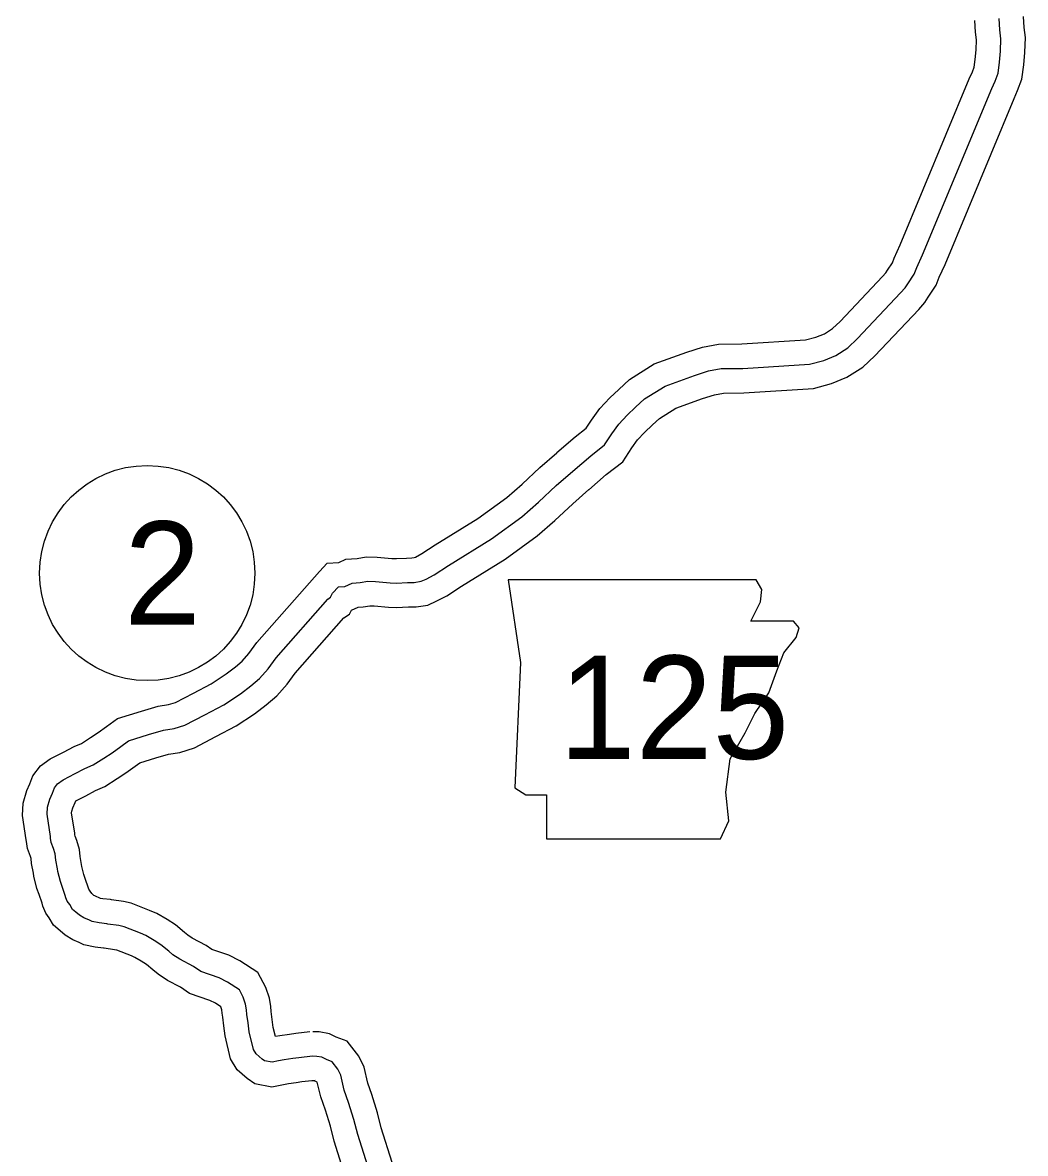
# Model space of a CAD drawing. Extents: x -83719 to 153526, y -11835 to 11446.
# Drawn here: x 13460.7 to 13665.7, y 777.5 to 1008.7 of the extents above; entities that cross this region are included whole.
import ezdxf

# ---------------------------------------------------------------- set-up
doc = ezdxf.new("R2010")
doc.units = 0
for name, color, linetype in [('Level 11', 7, 'Continuous'), ('Level 21', 7, 'Continuous'), ('Level 27', 7, 'Continuous'), ('Level 59', 7, 'Continuous')]:
    doc.layers.add(name, color=color, linetype=linetype)

msp = doc.modelspace()

# ---------------------------------------------------------------- linework, layer by layer
at = {"layer": 'Level 11'}
for points in [[(13569.9, 920.79), (13573.66, 924.02), (13575.9, 925.78), (13576.98, 927.44), (13578.68, 929.78), (13580.72, 931.96), (13582.56, 933.73), (13584.73, 935.75), (13589.81, 938.93), (13596.43, 941.3), (13599.65, 942.35), (13602.95, 942.97), (13607.73, 943.02), (13620.75, 943.85), (13622.86, 944.4), (13624.59, 945.11), (13626.26, 946.17), (13627.78, 947.63), (13636.49, 956.81), (13637.13, 957.55), (13637.49, 958.08), (13638.48, 959.59), (13638.84, 960.55), (13640.09, 963.27), (13654.2, 997.2), (13654.86, 998.66), (13655.21, 999.59), (13655.42, 1001.15), (13655.59, 1003.19), (13655.66, 1005.21), (13655.47, 1006.8), (13655.32, 1009.13)], [(13576.42, 913.21), (13580, 916.29), (13583.37, 918.93), (13585.22, 921.77), (13586.4, 923.39), (13587.84, 924.93), (13589.44, 926.47), (13590.84, 927.78), (13594.2, 929.88), (13599.67, 931.83), (13602.13, 932.64), (13603.94, 932.98), (13608.1, 933.02), (13622.34, 933.93), (13626.06, 934.9), (13629.21, 936.2), (13632.45, 938.25), (13634.88, 940.58), (13643.88, 950.07), (13645.1, 951.46), (13645.83, 952.57), (13647.45, 955.02), (13648.08, 956.7), (13649.26, 959.26), (13663.38, 993.23), (13664.1, 994.83), (13664.98, 997.13), (13665.36, 1000.07), (13665.58, 1002.59), (13665.68, 1005.65), (13665.43, 1007.72), (13665.29, 1009.99)], [(13520.44, 792.37), (13517.73, 792.09), (13516.61, 791.93), (13515, 791.69), (13513.99, 791.49), (13511.64, 791), (13508.13, 791.74), (13506.57, 792.81), (13504.54, 794.56), (13503.14, 796.83), (13502.05, 801.49), (13501.79, 803.57), (13501.56, 805.32), (13501.48, 806.15), (13501.36, 806.85), (13501.16, 807.47), (13500.07, 808.18), (13498.91, 808.78), (13494.79, 810.17), (13492.97, 811.45), (13490.25, 812.86), (13488.36, 814.11), (13487.31, 815.02), (13485.96, 816.12), (13484.91, 816.81), (13483.63, 817.57), (13482.93, 817.85), (13479.92, 819.04), (13479.44, 819.14), (13477.3, 819.45), (13477.21, 819.47), (13475.52, 819.66), (13473.17, 820.13), (13472.21, 820.63), (13470.9, 821.15), (13469.33, 822.11), (13468.32, 822.97), (13466.94, 824.14), (13466.1, 825.64), (13465.37, 826.6), (13464.8, 828.07), (13464.62, 828.64), (13464.02, 830.44), (13463.58, 831.66), (13462.97, 834.17), (13462.87, 834.81), (13462.48, 836.77), (13462.39, 837.77), (13462.25, 838.23), (13461.66, 839.82), (13461.44, 841.24), (13461.39, 841.62), (13460.66, 846.6), (13460.75, 849.09), (13461.51, 851.69), (13462.14, 853.04), (13462.73, 854.71), (13464.3, 856.72), (13466.31, 858.18), (13468.04, 859.05), (13469.02, 859.53), (13471.2, 860.67), (13472.68, 861.33), (13474.56, 862.54), (13476.13, 863.55), (13477.78, 864.76), (13480.05, 866.39), (13484.98, 867.95), (13488.36, 868.93), (13490.51, 869.25), (13491.91, 869.7), (13495.58, 871.61), (13499.24, 873.51), (13502.3, 875.56), (13504.2, 876.98), (13505.57, 878.17), (13506.93, 879.7), (13508.56, 881.95), (13521.35, 896.47), (13522.93, 898.15), (13525.3, 898.35), (13526.77, 899.01), (13529.03, 899.17), (13530.92, 899.5), (13533.12, 899.43), (13536.13, 899.16), (13537.09, 899.11), (13539.13, 899.21), (13540.24, 899.24), (13540.71, 899.31), (13540.97, 899.43), (13542.27, 900.13), (13545.02, 901.91), (13553.71, 907.33), (13559.63, 911.61), (13562.8, 914.35), (13566.42, 917.76), (13569.87, 920.77)], [(13519.41, 802.31), (13516.52, 802.01), (13515.19, 801.83), (13513.27, 801.55), (13512.35, 801.36), (13511.91, 803.25), (13511.71, 804.83), (13511.5, 806.48), (13511.39, 807.51), (13511.1, 809.2), (13510.41, 811.4), (13508.77, 814.45), (13505.09, 816.85), (13502.8, 818.02), (13499.36, 819.18), (13498.17, 820.02), (13495.32, 821.5), (13494.41, 822.1), (13493.75, 822.67), (13491.88, 824.2), (13490.2, 825.3), (13488.08, 826.56), (13486.61, 827.15), (13482.86, 828.62), (13481.25, 828.99), (13478.84, 829.33), (13478.59, 829.37), (13477.06, 829.55), (13476.6, 829.64), (13475.41, 830.12), (13475.21, 830.24), (13474.79, 830.6), (13474.49, 831.13), (13474.2, 831.51), (13474.12, 831.74), (13473.47, 833.71), (13473.17, 834.54), (13472.78, 836.13), (13472.72, 836.56), (13472.39, 838.18), (13472.27, 839.65), (13471.73, 841.44), (13471.38, 842.36), (13471.35, 842.6), (13471.3, 842.96), (13470.68, 847.14), (13470.7, 847.47), (13470.9, 848.17), (13471.4, 849.26), (13471.53, 849.61), (13472.49, 850.09), (13473.55, 850.61), (13475.58, 851.67), (13477.46, 852.52), (13479.96, 854.12), (13481.79, 855.3), (13483.66, 856.67), (13484.6, 857.34), (13487.87, 858.38), (13490.5, 859.14), (13492.81, 859.49), (13495.77, 860.44), (13500.18, 862.74), (13504.34, 864.89), (13508.08, 867.4), (13510.48, 869.19), (13512.62, 871.05), (13514.74, 873.44), (13516.38, 875.7), (13526.35, 887.01), (13527.5, 887.76), (13527.89, 888.56), (13529.25, 889.16), (13530.26, 889.24), (13531.62, 889.48), (13532.5, 889.45), (13535.45, 889.18), (13537.1, 889.1), (13539.52, 889.22), (13541.14, 889.27), (13543.53, 889.62), (13545.38, 890.45), (13547.37, 891.52), (13550.38, 893.47), (13559.29, 899.03), (13565.84, 903.76), (13569.5, 906.92), (13573.14, 910.35), (13576.45, 913.23)], [(13538.46, 768.55), (13533.99, 782.74), (13533.22, 785.75), (13532.04, 789.5), (13531.23, 791.83), (13530.47, 795.1), (13529.39, 797.39), (13526.99, 800.42), (13524.74, 801.27), (13523.39, 801.91), (13521.3, 802.33), (13519.96, 802.34)], [(13528.88, 765.68), (13524.36, 780), (13523.6, 783.02), (13522.55, 786.34), (13521.61, 789.04), (13520.97, 791.8), (13520.86, 792.04), (13520.24, 792.34), (13519.89, 792.34)]]:
    msp.add_lwpolyline(points, dxfattribs=at)
at = {"layer": 'Level 21'}
msp.add_lwpolyline([(13559.91, 894.8), (13562.44, 877.88), (13561.32, 852.22), (13563.57, 850.81), (13567.8, 850.81), (13567.8, 841.79), (13603.33, 841.79), (13605.02, 845.46), (13604.46, 851.38), (13605.3, 858.14), (13608.4, 863.5), (13610.38, 867.45), (13613.2, 871.68), (13614.89, 876.19), (13616.3, 879.86), (13618.84, 882.96), (13619.4, 884.93), (13618.27, 886.34), (13609.53, 886.34), (13611.51, 890.29), (13611.79, 892.83), (13610.62, 894.78)], close=True, dxfattribs=at)
at = {"layer": 'Level 27'}
msp.add_circle((13486.14, 896.16), 22, dxfattribs=at)
at = {"layer": 'Level 59'}
for points in [[(13573.16, 917), (13576.83, 920.16), (13579.63, 922.35), (13581.1, 924.6), (13582.54, 926.59), (13584.28, 928.45), (13586, 930.1), (13587.78, 931.76), (13592.01, 934.4), (13598.05, 936.57), (13600.89, 937.49), (13603.45, 937.97), (13607.92, 938.02), (13621.55, 938.89), (13624.46, 939.65), (13626.9, 940.66), (13629.35, 942.21), (13631.33, 944.11), (13640.18, 953.44), (13641.12, 954.51), (13641.66, 955.33), (13642.96, 957.3), (13643.46, 958.62), (13644.68, 961.27), (13658.79, 995.22), (13659.48, 996.74), (13660.09, 998.36), (13660.39, 1000.61), (13660.59, 1002.89), (13660.67, 1005.43), (13660.45, 1007.26), (13660.31, 1009.56)], [(13519.92, 797.34), (13517.13, 797.05), (13515.9, 796.88), (13514.14, 796.62), (13512.98, 796.38), (13511.65, 796.11), (13510.14, 796.43), (13509.62, 796.78), (13508.39, 797.84), (13507.83, 798.76), (13506.98, 802.37), (13506.75, 804.2), (13506.53, 805.9), (13506.43, 806.83), (13506.23, 808.02), (13505.78, 809.45), (13504.97, 810.96), (13502.58, 812.52), (13500.85, 813.4), (13497.07, 814.68), (13495.57, 815.73), (13492.79, 817.18), (13491.39, 818.1), (13490.53, 818.84), (13488.92, 820.16), (13487.55, 821.05), (13485.85, 822.07), (13484.77, 822.5), (13481.39, 823.83), (13480.35, 824.06), (13478.07, 824.39), (13477.9, 824.42), (13476.29, 824.6), (13474.85, 824.89), (13474.3, 825.17), (13473.15, 825.64), (13472.27, 826.18), (13471.55, 826.79), (13470.86, 827.37), (13470.3, 828.39), (13469.77, 829.07), (13469.52, 829.73), (13469.37, 830.19), (13468.74, 832.08), (13468.38, 833.1), (13467.88, 835.15), (13467.79, 835.69), (13467.44, 837.48), (13467.33, 838.71), (13466.99, 839.84), (13466.52, 841.09), (13466.39, 841.92), (13466.35, 842.29), (13465.67, 846.87), (13465.73, 848.28), (13466.21, 849.93), (13466.77, 851.15), (13467.17, 852.27), (13467.81, 853.09), (13468.92, 853.89), (13470.27, 854.57), (13471.29, 855.07), (13473.39, 856.17), (13475.07, 856.93), (13477.26, 858.33), (13478.96, 859.42), (13480.72, 860.71), (13482.32, 861.87), (13486.42, 863.17), (13489.43, 864.03), (13491.66, 864.37), (13493.84, 865.07), (13497.88, 867.17), (13501.79, 869.2), (13505.19, 871.48), (13507.34, 873.09), (13509.1, 874.61), (13510.84, 876.57), (13512.47, 878.83), (13523.04, 890.82), (13523.63, 891.21), (13524.04, 892.02), (13525.26, 893.33), (13526.56, 893.44), (13528.01, 894.09), (13529.64, 894.2), (13531.27, 894.49), (13532.81, 894.44), (13535.79, 894.17), (13537.09, 894.11), (13539.33, 894.21), (13540.69, 894.26), (13542.12, 894.47), (13543.18, 894.94), (13544.82, 895.82), (13547.7, 897.69), (13556.5, 903.18), (13562.74, 907.68), (13566.15, 910.63), (13569.78, 914.06), (13573.16, 917)], [(13533.67, 767.12), (13529.18, 781.37), (13528.41, 784.38), (13527.3, 787.92), (13526.42, 790.43), (13525.72, 793.45), (13525.11, 794.73), (13523.93, 796.23), (13522.78, 796.66), (13521.8, 797.13), (13520.79, 797.33), (13519.92, 797.34)]]:
    msp.add_lwpolyline(points, dxfattribs=at)

# ---------------------------------------------------------------- texts
at = {"layer": 'Level 21'}
msp.add_text('125', height=21.12, dxfattribs=at).set_placement((13570.29, 858.15))
at = {"layer": 'Level 27'}
msp.add_text('2', height=21.12, dxfattribs=at).set_placement((13481.41, 885.6))

doc.saveas('drawing.dxf')
